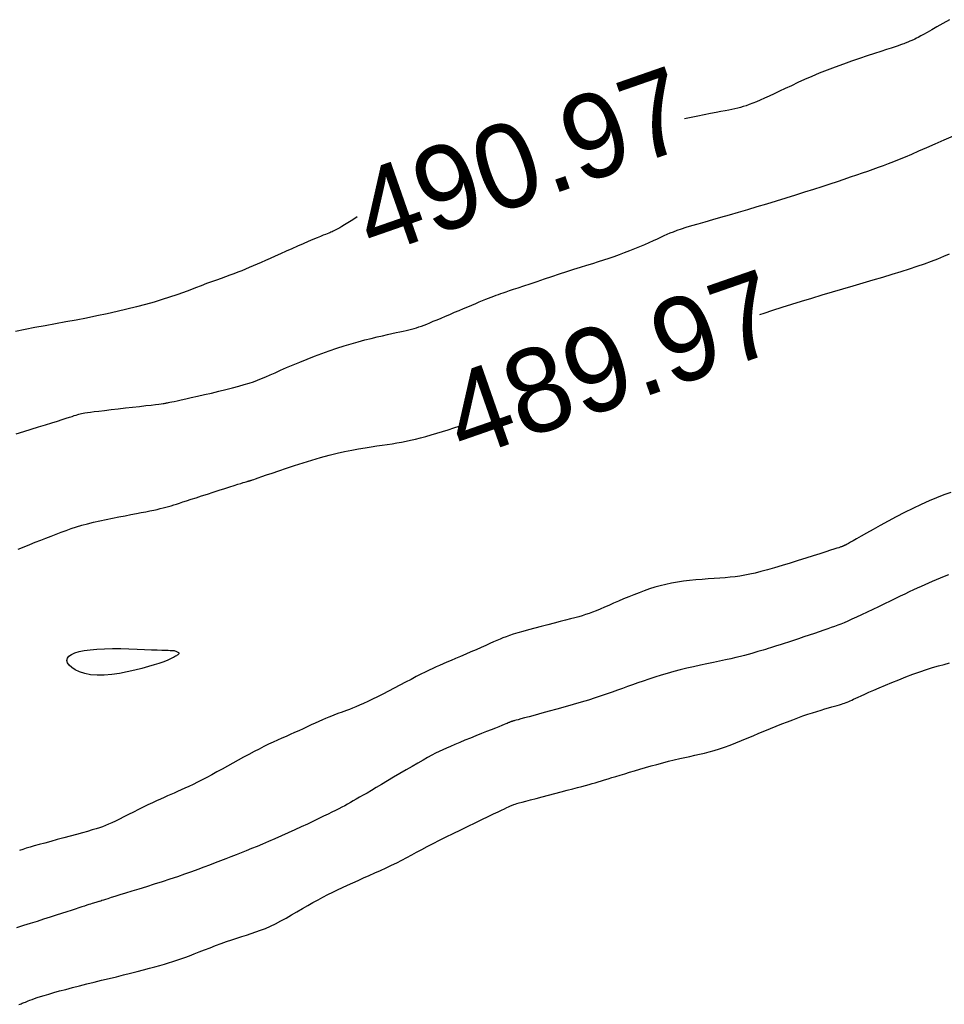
# Model space of a CAD drawing. Header units: millimetres. Extents: x 32690613 to 32693367, y 5343692 to 5344708.
# Tile 945 of 1009: x 32693132 to 32693143, y 5344551 to 5344563. Entities that reach past the tile are written whole.
import ezdxf
from ezdxf.enums import TextEntityAlignment as Align

# ---------------------------------------------------------------- set-up
doc = ezdxf.new("R2010")
doc.units = ezdxf.units.MM
doc.header["$LTSCALE"] = 20
for name, color, linetype in [('02-DGM_HL_489.50', 32, 'Continuous'), ('02-DGM_HL_490.00', 42, 'Continuous'), ('02-DGM_HL_490.50', 52, 'Continuous'), ('02-DGM_HL_491.00', 62, 'Continuous')]:
    doc.layers.add(name, color=color, linetype=linetype)

msp = doc.modelspace()

# ---------------------------------------------------------------- linework, layer by layer
at = {"layer": '02-DGM_HL_489.50', "elevation": 489.5, "flags": 128}
msp.add_lwpolyline([(32693133.949, 5344554.998), (32693133.936, 5344554.991), (32693133.922, 5344554.984), (32693133.905, 5344554.976), (32693133.883, 5344554.966), (32693133.855, 5344554.955), (32693133.82, 5344554.942), (32693133.775, 5344554.927), (32693133.719, 5344554.909), (32693133.651, 5344554.889), (32693133.574, 5344554.867), (32693133.489, 5344554.845), (32693133.399, 5344554.825), (32693133.306, 5344554.807), (32693133.214, 5344554.794), (32693133.124, 5344554.786), (32693133.04, 5344554.785), (32693132.962, 5344554.792), (32693132.893, 5344554.806), (32693132.832, 5344554.826), (32693132.781, 5344554.85), (32693132.739, 5344554.877), (32693132.709, 5344554.906), (32693132.69, 5344554.935), (32693132.682, 5344554.963), (32693132.688, 5344554.989), (32693132.705, 5344555.012), (32693132.734, 5344555.033), (32693132.774, 5344555.051), (32693132.825, 5344555.067), (32693132.887, 5344555.079), (32693132.958, 5344555.089), (32693133.038, 5344555.096), (32693133.128, 5344555.1), (32693133.223, 5344555.102), (32693133.321, 5344555.102), (32693133.419, 5344555.1), (32693133.515, 5344555.097), (32693133.605, 5344555.093), (32693133.686, 5344555.09), (32693133.755, 5344555.087), (32693133.811, 5344555.085), (32693133.854, 5344555.083), (32693133.886, 5344555.083), (32693133.91, 5344555.082), (32693133.927, 5344555.082), (32693133.939, 5344555.081), (32693133.948, 5344555.081), (32693133.956, 5344555.079), (32693133.965, 5344555.077), (32693133.975, 5344555.074), (32693133.984, 5344555.07), (32693133.993, 5344555.066), (32693134.001, 5344555.062), (32693134.008, 5344555.057), (32693134.012, 5344555.051), (32693134.014, 5344555.046), (32693134.012, 5344555.04), (32693134.008, 5344555.035), (32693134.002, 5344555.029), (32693133.994, 5344555.023), (32693133.984, 5344555.017), (32693133.973, 5344555.011), (32693133.961, 5344555.005)], close=True, dxfattribs=at)
at = {"layer": '02-DGM_HL_490.00', "elevation": 490, "flags": 128}
for points in [[(32693140.923, 5344559.077), (32693140.971, 5344559.093), (32693141.076, 5344559.128), (32693141.185, 5344559.163), (32693141.3, 5344559.2), (32693141.418, 5344559.236), (32693141.539, 5344559.273), (32693141.661, 5344559.31), (32693141.785, 5344559.347), (32693141.908, 5344559.383), (32693142.031, 5344559.419), (32693142.152, 5344559.454), (32693142.271, 5344559.488), (32693142.385, 5344559.522), (32693142.496, 5344559.555), (32693142.602, 5344559.588), (32693142.701, 5344559.62), (32693142.794, 5344559.651), (32693142.881, 5344559.681), (32693142.962, 5344559.711), (32693143.038, 5344559.74), (32693143.109, 5344559.769), (32693143.177, 5344559.798)], [(32693132.101, 5344556.286), (32693132.171, 5344556.314), (32693132.239, 5344556.341), (32693132.305, 5344556.367), (32693132.37, 5344556.393), (32693132.432, 5344556.418), (32693132.493, 5344556.442), (32693132.553, 5344556.465), (32693132.612, 5344556.487), (32693132.671, 5344556.509), (32693132.732, 5344556.53), (32693132.794, 5344556.55), (32693132.859, 5344556.57), (32693132.927, 5344556.588), (32693132.999, 5344556.606), (32693133.073, 5344556.623), (32693133.149, 5344556.639), (32693133.225, 5344556.655), (32693133.3, 5344556.669), (32693133.372, 5344556.683), (32693133.442, 5344556.696), (32693133.507, 5344556.708), (32693133.566, 5344556.72), (32693133.62, 5344556.73), (32693133.669, 5344556.74), (32693133.714, 5344556.75), (32693133.755, 5344556.759), (32693133.792, 5344556.768), (32693133.827, 5344556.776), (32693133.859, 5344556.785), (32693133.89, 5344556.793), (32693133.92, 5344556.802), (32693133.951, 5344556.812), (32693133.984, 5344556.822), (32693134.02, 5344556.834), (32693134.06, 5344556.847), (32693134.105, 5344556.862), (32693134.158, 5344556.879), (32693134.217, 5344556.898), (32693134.283, 5344556.919), (32693134.352, 5344556.941), (32693134.422, 5344556.964), (32693134.492, 5344556.986), (32693134.558, 5344557.007), (32693134.619, 5344557.026), (32693134.672, 5344557.043), (32693134.715, 5344557.057), (32693134.75, 5344557.068), (32693134.778, 5344557.077), (32693134.798, 5344557.083), (32693134.814, 5344557.088), (32693134.825, 5344557.091), (32693134.833, 5344557.094), (32693134.839, 5344557.096), (32693134.845, 5344557.097), (32693134.849, 5344557.098), (32693134.853, 5344557.099), (32693134.857, 5344557.1), (32693134.86, 5344557.101), (32693134.863, 5344557.102), (32693134.866, 5344557.103), (32693134.87, 5344557.104), (32693134.873, 5344557.105), (32693134.879, 5344557.107), (32693134.888, 5344557.11), (32693134.903, 5344557.115), (32693134.925, 5344557.123), (32693134.957, 5344557.134), (32693134.999, 5344557.149), (32693135.054, 5344557.168), (32693135.122, 5344557.191), (32693135.203, 5344557.219), (32693135.293, 5344557.249), (32693135.389, 5344557.281), (32693135.491, 5344557.314), (32693135.594, 5344557.346), (32693135.698, 5344557.376), (32693135.798, 5344557.403), (32693135.893, 5344557.427), (32693135.984, 5344557.447), (32693136.069, 5344557.465), (32693136.15, 5344557.48), (32693136.226, 5344557.492), (32693136.298, 5344557.504), (32693136.366, 5344557.513), (32693136.43, 5344557.523), (32693136.491, 5344557.531), (32693136.548, 5344557.54), (32693136.604, 5344557.549), (32693136.659, 5344557.559), (32693136.714, 5344557.569), (32693136.769, 5344557.581), (32693136.826, 5344557.594), (32693136.885, 5344557.609), (32693136.948, 5344557.626), (32693137.012, 5344557.645), (32693137.079, 5344557.665), (32693137.147, 5344557.686), (32693137.214, 5344557.707), (32693137.281, 5344557.729), (32693137.347, 5344557.75), (32693137.41, 5344557.772), (32693137.412, 5344557.772)], [(32693143.191, 5344556.961), (32693143.109, 5344556.931), (32693143.023, 5344556.897), (32693142.934, 5344556.86), (32693142.839, 5344556.818), (32693142.742, 5344556.771), (32693142.642, 5344556.722), (32693142.543, 5344556.67), (32693142.446, 5344556.618), (32693142.353, 5344556.567), (32693142.268, 5344556.519), (32693142.191, 5344556.476), (32693142.125, 5344556.439), (32693142.072, 5344556.408), (32693142.03, 5344556.385), (32693141.998, 5344556.367), (32693141.975, 5344556.354), (32693141.958, 5344556.345), (32693141.947, 5344556.339), (32693141.939, 5344556.335), (32693141.933, 5344556.333), (32693141.929, 5344556.33), (32693141.924, 5344556.328), (32693141.92, 5344556.326), (32693141.916, 5344556.324), (32693141.912, 5344556.322), (32693141.908, 5344556.321), (32693141.903, 5344556.319), (32693141.899, 5344556.317), (32693141.894, 5344556.315), (32693141.886, 5344556.313), (32693141.875, 5344556.309), (32693141.859, 5344556.303), (32693141.835, 5344556.296), (32693141.803, 5344556.285), (32693141.76, 5344556.272), (32693141.705, 5344556.254), (32693141.636, 5344556.232), (32693141.557, 5344556.207), (32693141.47, 5344556.179), (32693141.377, 5344556.15), (32693141.282, 5344556.121), (32693141.188, 5344556.092), (32693141.096, 5344556.065), (32693141.011, 5344556.041), (32693140.934, 5344556.02), (32693140.865, 5344556.002), (32693140.801, 5344555.988), (32693140.741, 5344555.976), (32693140.684, 5344555.966), (32693140.627, 5344555.958), (32693140.569, 5344555.951), (32693140.509, 5344555.946), (32693140.445, 5344555.941), (32693140.377, 5344555.936), (32693140.306, 5344555.931), (32693140.234, 5344555.925), (32693140.16, 5344555.919), (32693140.086, 5344555.912), (32693140.013, 5344555.903), (32693139.941, 5344555.893), (32693139.872, 5344555.88), (32693139.804, 5344555.866), (32693139.738, 5344555.85), (32693139.673, 5344555.832), (32693139.61, 5344555.812), (32693139.547, 5344555.791), (32693139.485, 5344555.768), (32693139.424, 5344555.744), (32693139.362, 5344555.719), (32693139.301, 5344555.694), (32693139.241, 5344555.668), (32693139.183, 5344555.642), (32693139.127, 5344555.617), (32693139.073, 5344555.594), (32693139.022, 5344555.572), (32693138.975, 5344555.552), (32693138.931, 5344555.535), (32693138.89, 5344555.52), (32693138.85, 5344555.507), (32693138.81, 5344555.494), (32693138.767, 5344555.482), (32693138.721, 5344555.47), (32693138.669, 5344555.456), (32693138.611, 5344555.442), (32693138.546, 5344555.425), (32693138.474, 5344555.406), (32693138.399, 5344555.387), (32693138.322, 5344555.367), (32693138.245, 5344555.346), (32693138.172, 5344555.326), (32693138.103, 5344555.307), (32693138.042, 5344555.29), (32693137.989, 5344555.273), (32693137.944, 5344555.259), (32693137.904, 5344555.244), (32693137.867, 5344555.23), (32693137.832, 5344555.215), (32693137.795, 5344555.2), (32693137.756, 5344555.182), (32693137.712, 5344555.163), (32693137.662, 5344555.14), (32693137.607, 5344555.116), (32693137.547, 5344555.09), (32693137.486, 5344555.063), (32693137.424, 5344555.036), (32693137.363, 5344555.01), (32693137.304, 5344554.985), (32693137.25, 5344554.961), (32693137.201, 5344554.941), (32693137.156, 5344554.921), (32693137.113, 5344554.903), (32693137.072, 5344554.885), (32693137.031, 5344554.867), (32693136.988, 5344554.846), (32693136.942, 5344554.824), (32693136.891, 5344554.798), (32693136.835, 5344554.769), (32693136.773, 5344554.737), (32693136.708, 5344554.702), (32693136.641, 5344554.667), (32693136.573, 5344554.631), (32693136.505, 5344554.595), (32693136.439, 5344554.561), (32693136.376, 5344554.529), (32693136.316, 5344554.5), (32693136.261, 5344554.474), (32693136.21, 5344554.451), (32693136.162, 5344554.43), (32693136.118, 5344554.411), (32693136.077, 5344554.394), (32693136.04, 5344554.38), (32693136.005, 5344554.366), (32693135.973, 5344554.354), (32693135.943, 5344554.343), (32693135.914, 5344554.333), (32693135.885, 5344554.322), (32693135.856, 5344554.311), (32693135.826, 5344554.299), (32693135.794, 5344554.286), (32693135.758, 5344554.271), (32693135.72, 5344554.254), (32693135.678, 5344554.236), (32693135.633, 5344554.215), (32693135.587, 5344554.194), (32693135.538, 5344554.172), (32693135.489, 5344554.149), (32693135.439, 5344554.126), (32693135.388, 5344554.103), (32693135.338, 5344554.081), (32693135.287, 5344554.059), (32693135.237, 5344554.036), (32693135.185, 5344554.013), (32693135.133, 5344553.989), (32693135.079, 5344553.964), (32693135.023, 5344553.937), (32693134.966, 5344553.908), (32693134.906, 5344553.877), (32693134.844, 5344553.844), (32693134.781, 5344553.81), (32693134.717, 5344553.774), (32693134.653, 5344553.739), (32693134.589, 5344553.703), (32693134.526, 5344553.669), (32693134.464, 5344553.635), (32693134.404, 5344553.602), (32693134.345, 5344553.571), (32693134.289, 5344553.542), (32693134.234, 5344553.514), (32693134.182, 5344553.488), (32693134.132, 5344553.464), (32693134.084, 5344553.441), (32693134.039, 5344553.421), (32693133.997, 5344553.402), (32693133.956, 5344553.384), (32693133.916, 5344553.367), (32693133.876, 5344553.35), (32693133.836, 5344553.332), (32693133.793, 5344553.313), (32693133.748, 5344553.293), (32693133.698, 5344553.27), (32693133.645, 5344553.244), (32693133.589, 5344553.216), (32693133.531, 5344553.187), (32693133.472, 5344553.157), (32693133.414, 5344553.128), (32693133.358, 5344553.1), (32693133.305, 5344553.074), (32693133.257, 5344553.05), (32693133.215, 5344553.03), (32693133.177, 5344553.013), (32693133.141, 5344552.998), (32693133.106, 5344552.984), (32693133.068, 5344552.971), (32693133.028, 5344552.958), (32693132.981, 5344552.945), (32693132.927, 5344552.929), (32693132.865, 5344552.912), (32693132.795, 5344552.893), (32693132.72, 5344552.872), (32693132.643, 5344552.851), (32693132.565, 5344552.83), (32693132.489, 5344552.809), (32693132.417, 5344552.79), (32693132.351, 5344552.771), (32693132.293, 5344552.755), (32693132.243, 5344552.74), (32693132.198, 5344552.727), (32693132.157, 5344552.714), (32693132.119, 5344552.702)]]:
    msp.add_lwpolyline(points, dxfattribs=at)
at = {"layer": '02-DGM_HL_490.50', "elevation": 490.5, "flags": 128}
for points in [[(32693132.076, 5344557.659), (32693132.167, 5344557.687), (32693132.257, 5344557.714), (32693132.344, 5344557.741), (32693132.426, 5344557.766), (32693132.502, 5344557.789), (32693132.569, 5344557.809), (32693132.625, 5344557.827), (32693132.672, 5344557.842), (32693132.711, 5344557.855), (32693132.743, 5344557.865), (32693132.769, 5344557.874), (32693132.791, 5344557.881), (32693132.809, 5344557.887), (32693132.824, 5344557.892), (32693132.839, 5344557.896), (32693132.855, 5344557.9), (32693132.873, 5344557.904), (32693132.895, 5344557.907), (32693132.924, 5344557.912), (32693132.96, 5344557.916), (32693133.005, 5344557.922), (32693133.061, 5344557.929), (32693133.129, 5344557.937), (32693133.206, 5344557.945), (32693133.29, 5344557.955), (32693133.376, 5344557.965), (32693133.462, 5344557.975), (32693133.544, 5344557.984), (32693133.619, 5344557.993), (32693133.683, 5344558), (32693133.734, 5344558.006), (32693133.773, 5344558.011), (32693133.803, 5344558.015), (32693133.824, 5344558.017), (32693133.839, 5344558.02), (32693133.85, 5344558.022), (32693133.859, 5344558.023), (32693133.867, 5344558.025), (32693133.877, 5344558.027), (32693133.89, 5344558.03), (32693133.906, 5344558.033), (32693133.928, 5344558.038), (32693133.957, 5344558.044), (32693133.993, 5344558.052), (32693134.038, 5344558.062), (32693134.094, 5344558.074), (32693134.16, 5344558.089), (32693134.235, 5344558.105), (32693134.316, 5344558.124), (32693134.401, 5344558.143), (32693134.486, 5344558.164), (32693134.57, 5344558.184), (32693134.651, 5344558.205), (32693134.724, 5344558.224), (32693134.789, 5344558.243), (32693134.847, 5344558.261), (32693134.899, 5344558.278), (32693134.949, 5344558.296), (32693134.997, 5344558.316), (32693135.047, 5344558.336), (32693135.1, 5344558.359), (32693135.158, 5344558.385), (32693135.223, 5344558.413), (32693135.294, 5344558.445), (32693135.371, 5344558.478), (32693135.452, 5344558.512), (32693135.537, 5344558.546), (32693135.624, 5344558.581), (32693135.712, 5344558.614), (32693135.801, 5344558.646), (32693135.89, 5344558.676), (32693135.977, 5344558.704), (32693136.062, 5344558.729), (32693136.145, 5344558.752), (32693136.224, 5344558.774), (32693136.299, 5344558.793), (32693136.37, 5344558.81), (32693136.434, 5344558.825), (32693136.493, 5344558.839), (32693136.547, 5344558.851), (32693136.595, 5344558.861), (32693136.639, 5344558.87), (32693136.679, 5344558.879), (32693136.715, 5344558.887), (32693136.749, 5344558.895), (32693136.78, 5344558.903), (32693136.81, 5344558.911), (32693136.839, 5344558.92), (32693136.868, 5344558.929), (32693136.897, 5344558.94), (32693136.928, 5344558.951), (32693136.961, 5344558.964), (32693136.998, 5344558.979), (32693137.038, 5344558.996), (32693137.083, 5344559.015), (32693137.131, 5344559.035), (32693137.183, 5344559.057), (32693137.236, 5344559.079), (32693137.29, 5344559.103), (32693137.344, 5344559.126), (32693137.398, 5344559.148), (32693137.449, 5344559.17), (32693137.497, 5344559.19), (32693137.542, 5344559.209), (32693137.585, 5344559.227), (32693137.625, 5344559.243), (32693137.662, 5344559.259), (32693137.696, 5344559.273), (32693137.728, 5344559.285), (32693137.758, 5344559.297), (32693137.786, 5344559.307), (32693137.812, 5344559.316), (32693137.84, 5344559.326), (32693137.87, 5344559.336), (32693137.905, 5344559.348), (32693137.945, 5344559.361), (32693137.993, 5344559.377), (32693138.049, 5344559.395), (32693138.116, 5344559.418), (32693138.191, 5344559.443), (32693138.273, 5344559.471), (32693138.36, 5344559.5), (32693138.449, 5344559.529), (32693138.539, 5344559.559), (32693138.626, 5344559.588), (32693138.711, 5344559.615), (32693138.79, 5344559.64), (32693138.864, 5344559.663), (32693138.934, 5344559.685), (32693139.001, 5344559.706), (32693139.065, 5344559.727), (32693139.128, 5344559.747), (32693139.19, 5344559.768), (32693139.251, 5344559.79), (32693139.313, 5344559.813), (32693139.375, 5344559.837), (32693139.436, 5344559.862), (32693139.495, 5344559.887), (32693139.552, 5344559.911), (32693139.606, 5344559.935), (32693139.657, 5344559.958), (32693139.703, 5344559.978), (32693139.744, 5344559.997), (32693139.782, 5344560.015), (32693139.819, 5344560.031), (32693139.856, 5344560.047), (32693139.895, 5344560.062), (32693139.939, 5344560.079), (32693139.988, 5344560.096), (32693140.045, 5344560.114), (32693140.112, 5344560.135), (32693140.187, 5344560.157), (32693140.27, 5344560.181), (32693140.361, 5344560.207), (32693140.458, 5344560.235), (32693140.56, 5344560.264), (32693140.667, 5344560.295), (32693140.777, 5344560.327), (32693140.89, 5344560.361), (32693141.005, 5344560.395), (32693141.121, 5344560.431), (32693141.236, 5344560.466), (32693141.348, 5344560.501), (32693141.458, 5344560.536), (32693141.563, 5344560.569), (32693141.663, 5344560.601), (32693141.756, 5344560.632), (32693141.843, 5344560.66), (32693141.925, 5344560.687), (32693142.001, 5344560.713), (32693142.073, 5344560.737), (32693142.142, 5344560.761), (32693142.207, 5344560.784), (32693142.27, 5344560.806), (32693142.331, 5344560.828), (32693142.391, 5344560.85), (32693142.452, 5344560.873), (32693142.515, 5344560.897), (32693142.582, 5344560.924), (32693142.653, 5344560.953), (32693142.73, 5344560.985), (32693142.814, 5344561.022), (32693142.907, 5344561.063), (32693143.007, 5344561.107), (32693143.113, 5344561.155), (32693143.225, 5344561.204)], [(32693143.164, 5344555.98), (32693143.113, 5344555.96), (32693143.064, 5344555.94), (32693143.017, 5344555.92), (32693142.972, 5344555.901), (32693142.927, 5344555.882), (32693142.883, 5344555.862), (32693142.839, 5344555.842), (32693142.794, 5344555.822), (32693142.747, 5344555.8), (32693142.699, 5344555.777), (32693142.647, 5344555.752), (32693142.592, 5344555.726), (32693142.533, 5344555.697), (32693142.47, 5344555.666), (32693142.403, 5344555.634), (32693142.334, 5344555.601), (32693142.265, 5344555.568), (32693142.197, 5344555.536), (32693142.132, 5344555.505), (32693142.071, 5344555.477), (32693142.016, 5344555.451), (32693141.967, 5344555.43), (32693141.924, 5344555.411), (32693141.884, 5344555.395), (32693141.847, 5344555.381), (32693141.809, 5344555.367), (32693141.771, 5344555.353), (32693141.729, 5344555.339), (32693141.682, 5344555.323), (32693141.628, 5344555.304), (32693141.57, 5344555.284), (32693141.509, 5344555.263), (32693141.445, 5344555.242), (32693141.382, 5344555.22), (32693141.32, 5344555.199), (32693141.262, 5344555.18), (32693141.209, 5344555.162), (32693141.162, 5344555.147), (32693141.12, 5344555.134), (32693141.084, 5344555.122), (32693141.05, 5344555.112), (32693141.019, 5344555.103), (32693140.989, 5344555.094), (32693140.96, 5344555.085), (32693140.929, 5344555.076), (32693140.897, 5344555.067), (32693140.862, 5344555.056), (32693140.825, 5344555.045), (32693140.784, 5344555.034), (32693140.739, 5344555.022), (32693140.69, 5344555.009), (32693140.636, 5344554.996), (32693140.576, 5344554.982), (32693140.512, 5344554.968), (32693140.442, 5344554.953), (32693140.369, 5344554.938), (32693140.292, 5344554.922), (32693140.214, 5344554.905), (32693140.134, 5344554.887), (32693140.054, 5344554.869), (32693139.975, 5344554.849), (32693139.897, 5344554.829), (32693139.821, 5344554.807), (32693139.746, 5344554.785), (32693139.674, 5344554.763), (32693139.603, 5344554.74), (32693139.535, 5344554.717), (32693139.47, 5344554.695), (32693139.407, 5344554.672), (32693139.346, 5344554.65), (32693139.287, 5344554.629), (32693139.228, 5344554.607), (32693139.167, 5344554.586), (32693139.104, 5344554.563), (32693139.036, 5344554.541), (32693138.963, 5344554.517), (32693138.883, 5344554.491), (32693138.795, 5344554.465), (32693138.701, 5344554.437), (32693138.605, 5344554.41), (32693138.509, 5344554.383), (32693138.415, 5344554.357), (32693138.327, 5344554.333), (32693138.248, 5344554.311), (32693138.179, 5344554.292), (32693138.124, 5344554.278), (32693138.081, 5344554.266), (32693138.049, 5344554.257), (32693138.025, 5344554.251), (32693138.009, 5344554.247), (32693137.998, 5344554.244), (32693137.99, 5344554.242), (32693137.985, 5344554.24), (32693137.98, 5344554.239), (32693137.975, 5344554.237), (32693137.971, 5344554.235), (32693137.966, 5344554.234), (32693137.961, 5344554.232), (32693137.956, 5344554.23), (32693137.95, 5344554.227), (32693137.944, 5344554.225), (32693137.936, 5344554.222), (32693137.927, 5344554.218), (32693137.915, 5344554.213), (32693137.899, 5344554.207), (32693137.879, 5344554.198), (32693137.852, 5344554.188), (32693137.819, 5344554.174), (32693137.777, 5344554.158), (32693137.728, 5344554.138), (32693137.671, 5344554.116), (32693137.61, 5344554.091), (32693137.545, 5344554.065), (32693137.479, 5344554.038), (32693137.414, 5344554.012), (32693137.352, 5344553.986), (32693137.294, 5344553.962), (32693137.243, 5344553.94), (32693137.196, 5344553.92), (32693137.152, 5344553.9), (32693137.109, 5344553.879), (32693137.066, 5344553.858), (32693137.021, 5344553.834), (32693136.971, 5344553.807), (32693136.916, 5344553.776), (32693136.854, 5344553.74), (32693136.786, 5344553.701), (32693136.714, 5344553.659), (32693136.64, 5344553.616), (32693136.566, 5344553.572), (32693136.493, 5344553.529), (32693136.424, 5344553.488), (32693136.359, 5344553.45), (32693136.302, 5344553.416), (32693136.25, 5344553.385), (32693136.203, 5344553.358), (32693136.161, 5344553.334), (32693136.122, 5344553.311), (32693136.086, 5344553.291), (32693136.052, 5344553.271), (32693136.018, 5344553.253), (32693135.985, 5344553.234), (32693135.95, 5344553.216), (32693135.914, 5344553.197), (32693135.875, 5344553.177), (32693135.833, 5344553.156), (32693135.786, 5344553.133), (32693135.734, 5344553.108), (32693135.676, 5344553.08), (32693135.612, 5344553.049), (32693135.541, 5344553.016), (32693135.467, 5344552.981), (32693135.39, 5344552.946), (32693135.311, 5344552.91), (32693135.232, 5344552.875), (32693135.155, 5344552.84), (32693135.08, 5344552.808), (32693135.009, 5344552.778), (32693134.942, 5344552.749), (32693134.877, 5344552.723), (32693134.814, 5344552.698), (32693134.753, 5344552.673), (32693134.693, 5344552.65), (32693134.632, 5344552.626), (32693134.571, 5344552.602), (32693134.509, 5344552.578), (32693134.445, 5344552.553), (32693134.378, 5344552.527), (32693134.309, 5344552.501), (32693134.237, 5344552.474), (32693134.161, 5344552.446), (32693134.08, 5344552.418), (32693133.995, 5344552.388), (32693133.905, 5344552.359), (32693133.813, 5344552.329), (32693133.719, 5344552.299), (32693133.626, 5344552.27), (32693133.537, 5344552.242), (32693133.453, 5344552.216), (32693133.376, 5344552.193), (32693133.309, 5344552.172), (32693133.252, 5344552.155), (32693133.206, 5344552.14), (32693133.169, 5344552.128), (32693133.14, 5344552.119), (32693133.116, 5344552.111), (32693133.098, 5344552.105), (32693133.083, 5344552.1), (32693133.07, 5344552.096), (32693133.059, 5344552.093), (32693133.047, 5344552.089), (32693133.036, 5344552.086), (32693133.024, 5344552.082), (32693133.011, 5344552.078), (32693132.997, 5344552.074), (32693132.982, 5344552.069), (32693132.963, 5344552.063), (32693132.943, 5344552.057), (32693132.919, 5344552.049), (32693132.891, 5344552.04), (32693132.859, 5344552.03), (32693132.823, 5344552.018), (32693132.781, 5344552.004), (32693132.733, 5344551.988), (32693132.679, 5344551.971), (32693132.618, 5344551.951), (32693132.552, 5344551.93), (32693132.48, 5344551.907), (32693132.404, 5344551.883), (32693132.326, 5344551.858), (32693132.245, 5344551.833), (32693132.163, 5344551.807), (32693132.08, 5344551.782)]]:
    msp.add_lwpolyline(points, dxfattribs=at)
at = {"layer": '02-DGM_HL_491.00', "elevation": 491, "flags": 128}
for points in [[(32693143.176, 5344562.584), (32693143.099, 5344562.54), (32693143.028, 5344562.499), (32693142.965, 5344562.463), (32693142.912, 5344562.433), (32693142.869, 5344562.409), (32693142.834, 5344562.39), (32693142.805, 5344562.374), (32693142.783, 5344562.363), (32693142.765, 5344562.353), (32693142.75, 5344562.346), (32693142.738, 5344562.341), (32693142.727, 5344562.335), (32693142.717, 5344562.331), (32693142.707, 5344562.327), (32693142.698, 5344562.323), (32693142.689, 5344562.319), (32693142.68, 5344562.315), (32693142.67, 5344562.311), (32693142.66, 5344562.307), (32693142.649, 5344562.303), (32693142.635, 5344562.298), (32693142.618, 5344562.292), (32693142.596, 5344562.284), (32693142.567, 5344562.274), (32693142.531, 5344562.262), (32693142.485, 5344562.247), (32693142.429, 5344562.229), (32693142.362, 5344562.207), (32693142.285, 5344562.182), (32693142.199, 5344562.154), (32693142.108, 5344562.123), (32693142.012, 5344562.09), (32693141.915, 5344562.056), (32693141.817, 5344562.02), (32693141.721, 5344561.983), (32693141.628, 5344561.946), (32693141.539, 5344561.908), (32693141.454, 5344561.871), (32693141.374, 5344561.835), (32693141.297, 5344561.799), (32693141.224, 5344561.765), (32693141.156, 5344561.733), (32693141.092, 5344561.703), (32693141.033, 5344561.676), (32693140.978, 5344561.651), (32693140.927, 5344561.628), (32693140.88, 5344561.608), (32693140.837, 5344561.591), (32693140.796, 5344561.575), (32693140.758, 5344561.561), (32693140.723, 5344561.55), (32693140.69, 5344561.54), (32693140.658, 5344561.531), (32693140.625, 5344561.524), (32693140.59, 5344561.516), (32693140.551, 5344561.509), (32693140.508, 5344561.501), (32693140.458, 5344561.491), (32693140.401, 5344561.48), (32693140.334, 5344561.468), (32693140.261, 5344561.453), (32693140.183, 5344561.437), (32693140.103, 5344561.42), (32693140.027, 5344561.404)], [(32693136.133, 5344560.238), (32693136.106, 5344560.221), (32693136.061, 5344560.192), (32693136.02, 5344560.166), (32693135.984, 5344560.143), (32693135.952, 5344560.124), (32693135.925, 5344560.108), (32693135.901, 5344560.095), (32693135.881, 5344560.084), (32693135.863, 5344560.075), (32693135.847, 5344560.067), (32693135.834, 5344560.061), (32693135.821, 5344560.055), (32693135.808, 5344560.05), (32693135.794, 5344560.045), (32693135.777, 5344560.038), (32693135.756, 5344560.03), (32693135.73, 5344560.02), (32693135.697, 5344560.006), (32693135.656, 5344559.99), (32693135.607, 5344559.969), (32693135.551, 5344559.945), (32693135.489, 5344559.918), (32693135.423, 5344559.89), (32693135.355, 5344559.86), (32693135.287, 5344559.83), (32693135.22, 5344559.8), (32693135.157, 5344559.772), (32693135.097, 5344559.745), (32693135.042, 5344559.721), (32693134.991, 5344559.697), (32693134.942, 5344559.675), (32693134.895, 5344559.654), (32693134.85, 5344559.635), (32693134.805, 5344559.616), (32693134.76, 5344559.597), (32693134.714, 5344559.58), (32693134.666, 5344559.562), (32693134.617, 5344559.544), (32693134.567, 5344559.526), (32693134.514, 5344559.507), (32693134.46, 5344559.487), (32693134.402, 5344559.467), (32693134.342, 5344559.444), (32693134.279, 5344559.42), (32693134.212, 5344559.395), (32693134.142, 5344559.368), (32693134.067, 5344559.34), (32693133.987, 5344559.312), (32693133.903, 5344559.283), (32693133.813, 5344559.254), (32693133.717, 5344559.225), (32693133.615, 5344559.196), (32693133.507, 5344559.168), (32693133.395, 5344559.14), (32693133.279, 5344559.113), (32693133.16, 5344559.086), (32693133.038, 5344559.06), (32693132.915, 5344559.035), (32693132.791, 5344559.011), (32693132.667, 5344558.988), (32693132.544, 5344558.965), (32693132.421, 5344558.943), (32693132.301, 5344558.921), (32693132.184, 5344558.899), (32693132.07, 5344558.876)], [(32693132.111, 5344550.871), (32693132.124, 5344550.875), (32693132.136, 5344550.879), (32693132.148, 5344550.883), (32693132.16, 5344550.888), (32693132.174, 5344550.892), (32693132.188, 5344550.898), (32693132.204, 5344550.904), (32693132.222, 5344550.911), (32693132.242, 5344550.92), (32693132.266, 5344550.929), (32693132.294, 5344550.939), (32693132.327, 5344550.951), (32693132.366, 5344550.964), (32693132.412, 5344550.978), (32693132.465, 5344550.994), (32693132.526, 5344551.011), (32693132.594, 5344551.03), (32693132.669, 5344551.049), (32693132.748, 5344551.07), (32693132.831, 5344551.091), (32693132.917, 5344551.113), (32693133.005, 5344551.135), (32693133.094, 5344551.157), (32693133.182, 5344551.179), (32693133.269, 5344551.2), (32693133.355, 5344551.222), (32693133.438, 5344551.242), (32693133.517, 5344551.263), (32693133.592, 5344551.282), (32693133.663, 5344551.3), (32693133.728, 5344551.318), (32693133.787, 5344551.334), (32693133.841, 5344551.349), (32693133.891, 5344551.364), (32693133.939, 5344551.379), (32693133.987, 5344551.395), (32693134.034, 5344551.412), (32693134.084, 5344551.429), (32693134.137, 5344551.449), (32693134.194, 5344551.471), (32693134.255, 5344551.494), (32693134.318, 5344551.519), (32693134.383, 5344551.544), (32693134.449, 5344551.569), (32693134.515, 5344551.594), (32693134.58, 5344551.617), (32693134.643, 5344551.639), (32693134.703, 5344551.659), (32693134.761, 5344551.677), (32693134.818, 5344551.695), (32693134.874, 5344551.713), (32693134.929, 5344551.732), (32693134.985, 5344551.752), (32693135.042, 5344551.775), (32693135.101, 5344551.801), (32693135.162, 5344551.83), (32693135.224, 5344551.863), (32693135.288, 5344551.898), (32693135.353, 5344551.935), (32693135.417, 5344551.972), (32693135.482, 5344552.01), (32693135.545, 5344552.047), (32693135.607, 5344552.082), (32693135.668, 5344552.115), (32693135.726, 5344552.147), (32693135.785, 5344552.176), (32693135.842, 5344552.205), (32693135.9, 5344552.233), (32693135.959, 5344552.261), (32693136.019, 5344552.288), (32693136.08, 5344552.316), (32693136.144, 5344552.345), (32693136.21, 5344552.374), (32693136.276, 5344552.404), (32693136.343, 5344552.434), (32693136.41, 5344552.465), (32693136.477, 5344552.495), (32693136.541, 5344552.526), (32693136.604, 5344552.556), (32693136.664, 5344552.587), (32693136.723, 5344552.617), (32693136.781, 5344552.648), (32693136.84, 5344552.68), (32693136.902, 5344552.713), (32693136.966, 5344552.747), (32693137.035, 5344552.783), (32693137.11, 5344552.822), (32693137.191, 5344552.863), (32693137.276, 5344552.905), (32693137.364, 5344552.948), (32693137.452, 5344552.991), (32693137.537, 5344553.032), (32693137.617, 5344553.07), (32693137.691, 5344553.105), (32693137.755, 5344553.136), (32693137.808, 5344553.161), (32693137.851, 5344553.182), (32693137.885, 5344553.198), (32693137.911, 5344553.211), (32693137.931, 5344553.22), (32693137.947, 5344553.227), (32693137.958, 5344553.233), (32693137.968, 5344553.237), (32693137.976, 5344553.241), (32693137.986, 5344553.245), (32693137.997, 5344553.249), (32693138.012, 5344553.254), (32693138.033, 5344553.26), (32693138.06, 5344553.268), (32693138.095, 5344553.277), (32693138.14, 5344553.289), (32693138.196, 5344553.304), (32693138.261, 5344553.321), (32693138.332, 5344553.339), (32693138.407, 5344553.359), (32693138.483, 5344553.378), (32693138.559, 5344553.398), (32693138.63, 5344553.417), (32693138.696, 5344553.434), (32693138.754, 5344553.449), (32693138.805, 5344553.463), (32693138.85, 5344553.475), (32693138.891, 5344553.486), (32693138.928, 5344553.497), (32693138.964, 5344553.507), (32693139, 5344553.518), (32693139.037, 5344553.529), (32693139.076, 5344553.542), (32693139.118, 5344553.555), (32693139.163, 5344553.569), (32693139.21, 5344553.583), (32693139.261, 5344553.599), (32693139.314, 5344553.615), (32693139.371, 5344553.633), (32693139.431, 5344553.65), (32693139.495, 5344553.669), (32693139.561, 5344553.688), (32693139.629, 5344553.707), (32693139.698, 5344553.725), (32693139.767, 5344553.744), (32693139.835, 5344553.762), (32693139.903, 5344553.778), (32693139.968, 5344553.794), (32693140.03, 5344553.808), (32693140.09, 5344553.821), (32693140.148, 5344553.834), (32693140.205, 5344553.846), (32693140.263, 5344553.86), (32693140.32, 5344553.875), (32693140.379, 5344553.891), (32693140.44, 5344553.91), (32693140.502, 5344553.931), (32693140.568, 5344553.955), (32693140.634, 5344553.981), (32693140.703, 5344554.009), (32693140.772, 5344554.037), (32693140.841, 5344554.066), (32693140.911, 5344554.096), (32693140.98, 5344554.125), (32693141.049, 5344554.153), (32693141.117, 5344554.18), (32693141.184, 5344554.207), (32693141.249, 5344554.232), (32693141.313, 5344554.256), (32693141.375, 5344554.279), (32693141.434, 5344554.301), (32693141.492, 5344554.321), (32693141.547, 5344554.339), (32693141.599, 5344554.356), (32693141.649, 5344554.371), (32693141.695, 5344554.385), (32693141.737, 5344554.397), (32693141.776, 5344554.409), (32693141.811, 5344554.419), (32693141.842, 5344554.427), (32693141.869, 5344554.435), (32693141.891, 5344554.442), (32693141.911, 5344554.448), (32693141.929, 5344554.454), (32693141.946, 5344554.46), (32693141.961, 5344554.466), (32693141.978, 5344554.473), (32693141.995, 5344554.481), (32693142.014, 5344554.49), (32693142.036, 5344554.5), (32693142.061, 5344554.512), (32693142.091, 5344554.526), (32693142.127, 5344554.542), (32693142.169, 5344554.561), (32693142.218, 5344554.583), (32693142.275, 5344554.608), (32693142.341, 5344554.636), (32693142.414, 5344554.667), (32693142.492, 5344554.699), (32693142.574, 5344554.732), (32693142.658, 5344554.765), (32693142.742, 5344554.797), (32693142.824, 5344554.826), (32693142.903, 5344554.853), (32693142.976, 5344554.876), (32693143.046, 5344554.896), (32693143.112, 5344554.915), (32693143.175, 5344554.932)]]:
    msp.add_lwpolyline(points, dxfattribs=at)

# ---------------------------------------------------------------- texts
at = {"layer": '02-DGM_HL_490.00'}
msp.add_text('489.97', height=1, rotation=19.2337, dxfattribs=at).set_placement((32693139.162, 5344558.49, 1414.607), align=Align.MIDDLE)
at = {"layer": '02-DGM_HL_491.00'}
msp.add_text('490.97', height=1, rotation=19.2337, dxfattribs=at).set_placement((32693138.084, 5344560.906, 1414.607), align=Align.MIDDLE)

doc.saveas('drawing.dxf')
